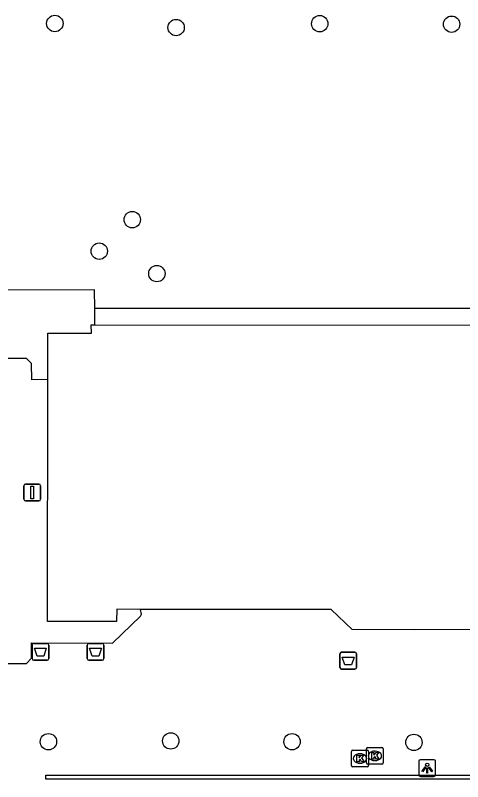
# Model space of a CAD drawing. Extents: x 161477 to 163040, y 383680 to 384868.
# Drawn here: x 162210.15 to 162236.85, y 384451.58 to 384497.33 of the extents above; entities that cross this region are included whole.
import ezdxf

# ---------------------------------------------------------------- set-up
doc = ezdxf.new("R2010")
doc.units = 0
for name, color, linetype in [('IMGEO_Afsluitpaal', 7, 'Continuous'), ('IMGEO_Afvalbak', 7, 'Continuous'), ('IMGEO_Boom', 7, 'Continuous'), ('IMGEO_Groenvoorziening', 7, 'Continuous'), ('IMGEO_Kolk', 7, 'Continuous'), ('IMGEO_Lichtpunt', 7, 'Continuous'), ('IMGEO_Muur', 7, 'Continuous'), ('IMGEO_Pand', 7, 'Continuous'), ('IMGEO_Pand_overbouw', 7, 'Continuous'), ('IMGEO_Voetpad_open', 7, 'Continuous')]:
    doc.layers.add(name, color=color, linetype=linetype)

msp = doc.modelspace()

# ---------------------------------------------------------------- linework, layer by layer
at = {"layer": 'IMGEO_Afsluitpaal'}
for p, q in [((162210.665, 384468.44), (162210.665, 384469.24)), ((162210.665, 384469.24), (162210.665, 384468.44)), ((162210.765, 384469.34), (162211.555, 384469.34)), ((162211.555, 384469.34), (162210.765, 384469.34)), ((162211.655, 384469.24), (162211.655, 384468.44)), ((162211.655, 384468.44), (162211.655, 384469.24)), ((162211.555, 384468.34), (162210.765, 384468.34)), ((162210.765, 384468.34), (162211.555, 384468.34))]:
    msp.add_line(p, q, dxfattribs=at)
msp.add_lwpolyline([(162211.085, 384469.215), (162211.235, 384469.215), (162211.235, 384468.465), (162211.085, 384468.465), (162211.085, 384469.215)], dxfattribs=at)
for centre, start, end in [((162210.765, 384469.24), 90, 180), ((162210.765, 384469.24), 90, 180), ((162211.555, 384469.24), 0, 90), ((162211.555, 384469.24), 360, 90), ((162210.765, 384468.44), 180, 270), ((162210.765, 384468.44), 180, 270), ((162211.555, 384468.44), 270, 0), ((162211.555, 384468.44), 270, 0)]:
    msp.add_arc(centre, 0.1, start, end, dxfattribs=at)
at = {"layer": 'IMGEO_Afvalbak'}
for p, q in [((162211.255, 384459.83), (162212.045, 384459.83)), ((162212.045, 384459.83), (162211.255, 384459.83)), ((162214.545, 384459.83), (162215.335, 384459.83)), ((162215.335, 384459.83), (162214.545, 384459.83)), ((162211.155, 384458.93), (162211.155, 384459.73)), ((162211.155, 384459.73), (162211.155, 384458.93)), ((162212.145, 384459.73), (162212.145, 384458.93)), ((162212.145, 384458.93), (162212.145, 384459.73)), ((162214.445, 384458.93), (162214.445, 384459.73)), ((162214.445, 384459.73), (162214.445, 384458.93)), ((162215.435, 384459.73), (162215.435, 384458.93)), ((162215.435, 384458.93), (162215.435, 384459.73)), ((162229.525, 384458.4), (162229.525, 384459.2)), ((162229.525, 384459.2), (162229.525, 384458.4)), ((162229.625, 384459.3), (162230.415, 384459.3)), ((162230.415, 384459.3), (162229.625, 384459.3)), ((162230.515, 384459.2), (162230.515, 384458.4)), ((162230.515, 384458.4), (162230.515, 384459.2)), ((162212.045, 384458.83), (162211.255, 384458.83)), ((162211.255, 384458.83), (162212.045, 384458.83)), ((162215.335, 384458.83), (162214.545, 384458.83)), ((162214.545, 384458.83), (162215.335, 384458.83)), ((162230.415, 384458.3), (162229.625, 384458.3)), ((162229.625, 384458.3), (162230.415, 384458.3))]:
    msp.add_line(p, q, dxfattribs=at)
for points in [[(162211.298, 384459.544), (162212.002, 384459.544), (162211.853, 384459.074), (162211.447, 384459.074), (162211.298, 384459.544)], [(162214.588, 384459.544), (162215.292, 384459.544), (162215.143, 384459.074), (162214.737, 384459.074), (162214.588, 384459.544)], [(162229.668, 384459.014), (162230.372, 384459.014), (162230.223, 384458.544), (162229.817, 384458.544), (162229.668, 384459.014)]]:
    msp.add_lwpolyline(points, dxfattribs=at)
for centre, start, end in [((162211.255, 384459.73), 90, 180), ((162211.255, 384459.73), 90, 180), ((162212.045, 384459.73), 0, 90), ((162212.045, 384459.73), 360, 90), ((162214.545, 384459.73), 90, 180), ((162214.545, 384459.73), 90, 180), ((162215.335, 384459.73), 0, 90), ((162215.335, 384459.73), 360, 90), ((162211.255, 384458.93), 180, 270), ((162211.255, 384458.93), 180, 270), ((162212.045, 384458.93), 270, 0), ((162212.045, 384458.93), 270, 0), ((162214.545, 384458.93), 180, 270), ((162214.545, 384458.93), 180, 270), ((162215.335, 384458.93), 270, 0), ((162215.335, 384458.93), 270, 0), ((162229.625, 384459.2), 90, 180), ((162229.625, 384459.2), 90, 180), ((162230.415, 384459.2), 0, 90), ((162230.415, 384459.2), 360, 90), ((162229.625, 384458.4), 180, 270), ((162229.625, 384458.4), 180, 270), ((162230.415, 384458.4), 270, 0), ((162230.415, 384458.4), 270, 0)]:
    msp.add_arc(centre, 0.1, start, end, dxfattribs=at)
at = {"layer": 'IMGEO_Boom'}
for centre in [(162212.51, 384496.84), (162219.75, 384496.6), (162228.32, 384496.83), (162236.19, 384496.8), (162217.13, 384485.13), (162215.16, 384483.25), (162218.6, 384481.91), (162212.13, 384453.96), (162219.43, 384454.01), (162226.67, 384453.96), (162233.94, 384453.92)]:
    msp.add_circle(centre, 0.489, dxfattribs=at)
at = {"layer": 'IMGEO_Groenvoorziening'}
msp.add_lwpolyline([(162237.436, 384479.818), (162214.89, 384479.829)], dxfattribs=at)
at = {"layer": 'IMGEO_Kolk'}
for p, q in [((162230.298, 384453.46), (162231.15, 384453.46)), ((162231.109, 384452.691), (162231.109, 384453.543)), ((162231.184, 384453.617), (162232.036, 384453.617)), ((162232.11, 384453.543), (162232.11, 384452.691)), ((162230.223, 384452.534), (162230.223, 384453.386)), ((162230.711, 384453.24), (162230.736, 384453.24)), ((162231.224, 384453.386), (162231.224, 384452.534)), ((162231.597, 384453.397), (162231.622, 384453.397)), ((162230.734, 384452.68), (162230.709, 384452.68)), ((162232.036, 384452.617), (162231.184, 384452.617)), ((162231.62, 384452.837), (162231.595, 384452.837)), ((162231.15, 384452.46), (162230.298, 384452.46))]:
    msp.add_line(p, q, dxfattribs=at)
for points in [[(162230.298, 384453.46), (162231.15, 384453.46)], [(162231.109, 384452.691), (162231.109, 384453.543)], [(162231.184, 384453.617), (162232.036, 384453.617)], [(162232.11, 384453.543), (162232.11, 384452.691)], [(162230.223, 384452.534), (162230.223, 384453.386)], [(162230.544, 384453.16), (162230.667, 384453.16), (162230.667, 384453.009), (162230.797, 384453.16), (162230.961, 384453.16), (162230.815, 384453.009), (162230.968, 384452.76), (162230.816, 384452.76), (162230.731, 384452.924), (162230.667, 384452.857), (162230.667, 384452.76), (162230.544, 384452.76), (162230.544, 384453.16)], [(162231.224, 384453.386), (162231.224, 384452.534)], [(162231.43, 384453.317), (162231.553, 384453.317), (162231.553, 384453.166), (162231.683, 384453.317), (162231.847, 384453.317), (162231.701, 384453.166), (162231.854, 384452.917), (162231.702, 384452.917), (162231.617, 384453.081), (162231.553, 384453.014), (162231.553, 384452.917), (162231.43, 384452.917), (162231.43, 384453.317)], [(162232.036, 384452.617), (162231.184, 384452.617)], [(162231.15, 384452.46), (162230.298, 384452.46)]]:
    msp.add_lwpolyline(points, dxfattribs=at)
for centre, start, end in [((162230.3, 384453.384), 91.552, 178.448), ((162230.3, 384453.384), 91.552, 178.448), ((162231.186, 384453.541), 91.552, 178.448), ((162231.186, 384453.541), 91.552, 178.448), ((162231.148, 384453.384), 1.552, 88.448), ((162231.148, 384453.384), 1.552, 88.448), ((162232.034, 384453.541), 1.552, 88.448), ((162232.034, 384453.541), 1.552, 88.448), ((162230.3, 384452.536), 181.552, 268.448), ((162230.3, 384452.536), 181.552, 268.448), ((162231.186, 384452.693), 181.552, 268.448), ((162231.186, 384452.693), 181.552, 268.448), ((162231.148, 384452.536), 271.552, 358.448), ((162231.148, 384452.536), 271.552, 358.448), ((162232.034, 384452.693), 271.552, 358.448), ((162232.034, 384452.693), 271.552, 358.448)]:
    msp.add_arc(centre, 0.0765, start, end, dxfattribs=at)
for centre, major_axis, ratio, start_param, end_param in [((162230.71, 384452.96), (-0.387, 0.002), 0.722429, 4.712389, 7.853982), ((162230.735, 384452.96), (-0.39, 0.002), 0.717154, 1.570796, 4.712389), ((162231.596, 384453.117), (-0.387, 0.002), 0.722429, 4.712389, 7.853982), ((162231.621, 384453.117), (-0.39, 0.002), 0.717154, 1.570796, 4.712389)]:
    msp.add_ellipse(centre, major_axis=major_axis, ratio=ratio, start_param=start_param, end_param=end_param, dxfattribs=at)
at = {"layer": 'IMGEO_Lichtpunt'}
for p, q in [((162234.237, 384452.793), (162234.237, 384451.986)), ((162234.237, 384452.793), (162234.237, 384451.986)), ((162235.139, 384452.888), (162234.331, 384452.888)), ((162235.139, 384452.888), (162234.331, 384452.888)), ((162235.233, 384451.986), (162235.233, 384452.793)), ((162235.233, 384451.986), (162235.233, 384452.793)), ((162234.331, 384451.892), (162235.139, 384451.892)), ((162234.331, 384451.892), (162235.139, 384451.892))]:
    msp.add_line(p, q, dxfattribs=at)
for points in [[(162234.611, 384452.457), (162234.65, 384452.429), (162234.462, 384452.167), (162234.424, 384452.194), (162234.611, 384452.457)], [(162234.713, 384452.409), (162234.76, 384452.409), (162234.76, 384452.087), (162234.713, 384452.087), (162234.713, 384452.409)], [(162234.823, 384452.429), (162234.861, 384452.456), (162235.048, 384452.194), (162235.009, 384452.166), (162234.823, 384452.429)]]:
    msp.add_lwpolyline(points, dxfattribs=at)
msp.add_circle((162234.736, 384452.591), 0.0994, dxfattribs=at)
for centre, start, end in [((162234.331, 384452.793), 90, 180), ((162234.331, 384452.793), 90, 180), ((162235.139, 384452.793), 0, 90), ((162235.139, 384452.793), 0, 90), ((162234.331, 384451.986), 180, 270), ((162234.331, 384451.986), 180, 270), ((162235.139, 384451.986), 270, 0), ((162235.139, 384451.986), 270, 360)]:
    msp.add_arc(centre, 0.0946, start, end, dxfattribs=at)
at = {"layer": 'IMGEO_Muur'}
msp.add_lwpolyline([(162239.106, 384451.955), (162239.113, 384452.516), (162239.363, 384452.512), (162239.367, 384451.722), (162211.978, 384451.728), (162211.983, 384451.964), (162239.106, 384451.955)], dxfattribs=at)
at = {"layer": 'IMGEO_Pand'}
for points in [[(162241.143, 384451.576), (162240.837, 384451.576), (162240.841, 384461.857), (162238.814, 384461.851), (162237.536, 384460.653), (162233.969, 384460.651), (162230.25, 384460.659), (162228.998, 384461.852), (162217.626, 384461.865), (162216.208, 384461.867), (162216.193, 384461.138), (162212.072, 384461.138), (162212.086, 384475.584), (162212.089, 384478.354), (162214.692, 384478.356), (162214.689, 384478.857), (162214.899, 384478.857)], [(162214.899, 384478.857), (162296.321, 384478.815), (162296.321, 384478.315), (162296.401, 384478.315)]]:
    msp.add_lwpolyline(points, dxfattribs=at)
at = {"layer": 'IMGEO_Pand_overbouw'}
msp.add_lwpolyline([(162177.212, 384458.635), (162210.812, 384458.635), (162211.119, 384458.941), (162211.118, 384459.864), (162215.959, 384459.845), (162217.617, 384461.449), (162217.685, 384461.581), (162217.626, 384461.865), (162216.208, 384461.867), (162216.193, 384461.138), (162212.072, 384461.138), (162212.086, 384475.584), (162211.138, 384475.576), (162211.122, 384476.535), (162210.816, 384476.831), (162202.111, 384476.834), (162202.106, 384477.334)], dxfattribs=at)
at = {"layer": 'IMGEO_Voetpad_open'}
for points in [[(162214.89, 384479.829), (162214.879, 384480.935), (162198.991, 384480.927), (162198.988, 384486.63)], [(162214.899, 384478.857), (162214.89, 384479.829)]]:
    msp.add_lwpolyline(points, dxfattribs=at)

doc.saveas('drawing.dxf')
